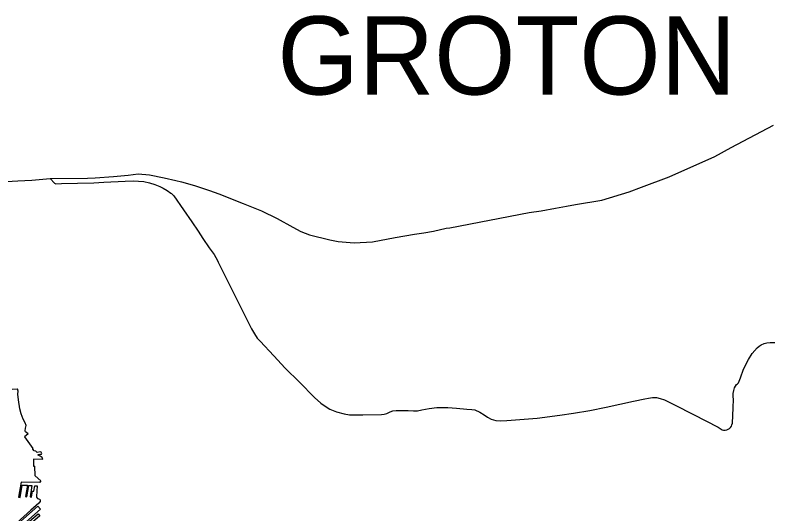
# Model space of a CAD drawing. Extents: x 0 to 2603, y -226 to 830.
# Drawn here: x 309.69 to 322.78, y 541.06 to 549.67 of the extents above; entities that cross this region are included whole.
import ezdxf

# ---------------------------------------------------------------- set-up
doc = ezdxf.new("R2010")
doc.units = 0
for name, color, linetype in [('CT_TSH_Map_Interstate_Roads', 7, 'Continuous'), ('CT_TSH_Map_Town_Limits', 7, 'Continuous'), ('CT_TSH_Map_Town_Text', 7, 'Continuous'), ('CT_TSH_Map_US_and_State_Routes', 7, 'Continuous')]:
    doc.layers.add(name, color=color, linetype=linetype)

msp = doc.modelspace()

# ---------------------------------------------------------------- linework, layer by layer
at = {"layer": 'CT_TSH_Map_Interstate_Roads'}
for points in [[(320.988, 546.877), (321.776, 547.228), (322.06, 547.387), (322.79, 547.773)], [(309.741, 546.808), (309.983, 546.823)], [(309.983, 546.823), (310.295, 546.849)], [(310.295, 546.849), (310.943, 546.859)], [(310.943, 546.859), (311.076, 546.863)], [(311.076, 546.863), (311.39, 546.884)], [(311.39, 546.884), (311.642, 546.911), (311.815, 546.929), (312.012, 546.917), (312.264, 546.863)], [(312.264, 546.863), (312.466, 546.817), (312.565, 546.793)], [(320.511, 546.704), (320.988, 546.877)], [(309.255, 546.78), (309.741, 546.808)], [(312.565, 546.793), (312.791, 546.731)], [(312.791, 546.731), (313.052, 546.646)], [(320.299, 546.62), (320.511, 546.704)], [(313.052, 546.646), (313.211, 546.586)], [(313.211, 546.586), (313.633, 546.422)], [(319.825, 546.476), (320.299, 546.62)], [(319.374, 546.4), (319.825, 546.476)], [(313.633, 546.422), (313.949, 546.292)], [(318.778, 546.295), (319.027, 546.339)], [(319.027, 546.339), (319.219, 546.373)], [(319.219, 546.373), (319.374, 546.4)], [(313.949, 546.292), (314.218, 546.158), (314.488, 546.011)], [(317.139, 545.994), (317.201, 545.997), (318.57, 546.263)], [(318.57, 546.263), (318.778, 546.295)], [(314.488, 546.011), (314.625, 545.935)], [(314.625, 545.935), (314.775, 545.878)], [(316.59, 545.889), (316.754, 545.914)], [(316.754, 545.914), (316.92, 545.943)], [(316.92, 545.943), (317.139, 545.994)], [(314.775, 545.878), (315.131, 545.793), (315.27, 545.764), (315.547, 545.741), (315.865, 545.757), (316.258, 545.835), (316.59, 545.889)]]:
    msp.add_lwpolyline(points, dxfattribs=at)
at = {"layer": 'CT_TSH_Map_Town_Limits'}
for points in [[(309.639, 543.216), (309.732, 543.223)], [(309.917, 542.442), (309.874, 542.476), (309.868, 542.494), (309.872, 542.543), (309.88, 542.59), (309.866, 542.633), (309.831, 542.697), (309.797, 542.786), (309.773, 542.877), (309.75, 543.029), (309.74, 543.128), (309.742, 543.182), (309.732, 543.223)], [(309.917, 542.442), (309.852, 542.39), (309.997, 542.19)], [(310.168, 541.999), (310.161, 542.036), (310.127, 542.058), (310.091, 542.077), (310.092, 542.088), (310.12, 542.092), (310.146, 542.09), (310.154, 542.103), (310.147, 542.118), (310.139, 542.127), (310.125, 542.133), (310.071, 542.124), (310.06, 542.13), (310.047, 542.146), (310.021, 542.151), (310, 542.18), (309.997, 542.19)], [(310.168, 541.999), (310.01, 542.005), (310.011, 541.888), (310.035, 541.884)], [(310.138, 541.632), (310.039, 541.716), (310.035, 541.884)], [(310.138, 541.632), (310.112, 541.603), (309.799, 541.612), (309.75, 541.348), (309.779, 541.347), (309.816, 541.557), (309.903, 541.555), (309.87, 541.361), (309.895, 541.356), (309.928, 541.551), (309.983, 541.549), (309.95, 541.355), (309.974, 541.352), (309.992, 541.455), (310.017, 541.453), (310.033, 541.548), (310.071, 541.545), (310.061, 541.361)], [(310.061, 541.361), (310.061, 541.352), (310.076, 541.33), (310.114, 541.315), (310.124, 541.303), (310.123, 541.275), (310.101, 541.245)], [(309.963, 541.124), (309.722, 540.908), (309.737, 540.89), (310.084, 541.194), (310.131, 541.142), (309.775, 540.829), (309.793, 540.809), (310.089, 541.065), (310.119, 541.03), (309.826, 540.776), (309.84, 540.758), (310.031, 540.92), (310.048, 540.899)], [(310.101, 541.245), (309.963, 541.124)]]:
    msp.add_lwpolyline(points, dxfattribs=at)
at = {"layer": 'CT_TSH_Map_US_and_State_Routes'}
for points in [[(310.295, 546.849), (310.295, 546.849)], [(310.295, 546.849), (310.372, 546.772), (310.397, 546.76), (310.493, 546.764), (310.768, 546.77), (311.054, 546.777), (311.222, 546.785), (311.595, 546.803), (311.74, 546.809), (311.822, 546.807), (311.918, 546.797), (312.016, 546.774)], [(312.016, 546.774), (312.103, 546.749), (312.194, 546.713), (312.252, 546.683), (312.317, 546.644)], [(312.317, 546.644), (312.38, 546.6), (312.392, 546.591), (312.404, 546.582), (312.41, 546.577), (312.434, 546.551)], [(312.434, 546.551), (312.599, 546.31)], [(312.599, 546.31), (312.742, 546.105)], [(312.742, 546.105), (312.854, 545.941)], [(312.854, 545.941), (312.935, 545.818)], [(312.935, 545.818), (313.045, 545.655)], [(313.045, 545.655), (313.13, 545.538)], [(313.13, 545.538), (313.186, 545.433)], [(313.186, 545.433), (313.201, 545.407)], [(313.201, 545.407), (313.321, 545.167)], [(313.321, 545.167), (313.535, 544.74)], [(313.535, 544.74), (313.736, 544.335)], [(313.736, 544.335), (313.773, 544.257), (313.825, 544.17), (313.875, 544.097), (313.923, 544.042), (314.162, 543.787)], [(322.511, 543.929), (322.542, 543.954), (322.581, 543.981), (322.628, 544.001), (322.678, 544.013), (322.733, 544.018), (322.816, 544.018)], [(322.155, 543.297), (322.171, 543.309), (322.186, 543.326), (322.22, 543.41), (322.276, 543.56), (322.358, 543.728), (322.421, 543.83), (322.511, 543.929)], [(314.162, 543.787), (314.359, 543.577)], [(314.359, 543.577), (314.603, 543.334)], [(314.603, 543.334), (314.862, 543.068), (314.97, 542.972)], [(322.095, 543.082), (322.096, 543.14), (322.104, 543.194), (322.121, 543.236), (322.155, 543.297)], [(320.376, 543.007), (320.572, 543.047)], [(320.572, 543.047), (320.635, 543.06), (320.704, 543.07), (320.769, 543.068), (320.834, 543.056), (320.907, 543.028)], [(320.907, 543.028), (321.081, 542.943)], [(321.906, 542.512), (321.931, 542.509), (321.959, 542.509), (321.988, 542.515), (322.011, 542.525), (322.03, 542.538), (322.049, 542.555), (322.064, 542.576), (322.075, 542.601), (322.083, 542.628), (322.097, 542.894), (322.099, 543.042), (322.095, 543.082)], [(314.97, 542.972), (315.045, 542.919)], [(315.045, 542.919), (315.13, 542.871), (315.242, 542.823)], [(316.571, 542.842), (316.641, 542.84), (316.72, 542.857), (316.843, 542.881), (316.976, 542.897), (317.084, 542.9), (317.168, 542.897)], [(317.168, 542.897), (317.316, 542.886)], [(319.621, 542.849), (319.901, 542.905)], [(319.901, 542.905), (320.376, 543.007)], [(321.081, 542.943), (321.411, 542.777)], [(315.242, 542.823), (315.373, 542.787), (315.466, 542.774), (315.555, 542.769), (315.698, 542.771), (316.02, 542.776)], [(316.02, 542.776), (316.067, 542.781), (316.111, 542.794), (316.171, 542.824), (316.217, 542.842), (316.273, 542.847), (316.357, 542.849), (316.481, 542.849), (316.571, 542.842)], [(317.316, 542.886), (317.496, 542.872)], [(317.496, 542.872), (317.583, 542.863), (317.632, 542.856), (317.721, 542.819), (317.796, 542.772), (317.854, 542.732), (317.916, 542.699), (317.996, 542.676), (318.078, 542.667), (318.183, 542.674)], [(318.712, 542.716), (319.099, 542.765)], [(319.099, 542.765), (319.34, 542.799)], [(319.34, 542.799), (319.621, 542.849)], [(321.411, 542.777), (321.834, 542.559), (321.906, 542.512)], [(318.183, 542.674), (318.712, 542.716)]]:
    msp.add_lwpolyline(points, dxfattribs=at)

# ---------------------------------------------------------------- texts
at = {"layer": 'CT_TSH_Map_Town_Text'}
msp.add_text('GROTON', height=1.35, rotation=360, dxfattribs=at).set_placement((314.223, 548.3))

doc.saveas('drawing.dxf')
